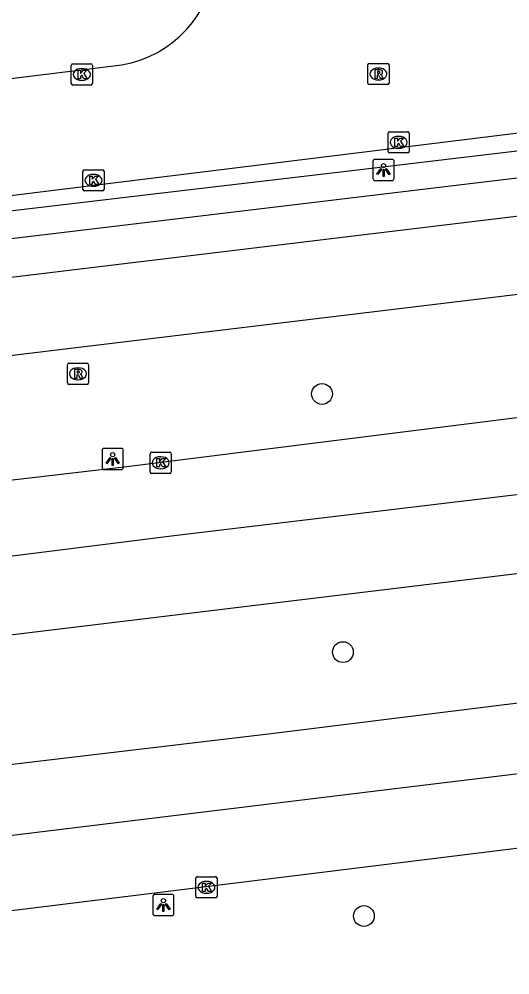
# Model space of a CAD drawing. Extents: x 161477 to 163040, y 383680 to 384868.
# Drawn here: x 162085.62 to 162108.74, y 384039.95 to 384084.95 of the extents above; entities that cross this region are included whole.
import ezdxf

# ---------------------------------------------------------------- set-up
doc = ezdxf.new("R2010")
doc.units = 0
for name, color, linetype in [('IMGEO_Boom', 7, 'Continuous'), ('IMGEO_Fietspad_gesloten', 7, 'Continuous'), ('IMGEO_Haag', 7, 'Continuous'), ('IMGEO_Kolk', 7, 'Continuous'), ('IMGEO_Lichtpunt', 7, 'Continuous'), ('IMGEO_Rijbaan_lokaal_gesloten', 7, 'Continuous'), ('IMGEO_Rijbaan_lokaal_open', 7, 'Continuous'), ('IMGEO_Rioolput', 7, 'Continuous')]:
    doc.layers.add(name, color=color, linetype=linetype)

msp = doc.modelspace()

# ---------------------------------------------------------------- linework, layer by layer
at = {"layer": 'IMGEO_Boom'}
for centre in [(162099.889, 384067.3), (162100.874, 384055.143), (162101.863, 384042.717)]:
    msp.add_circle(centre, 0.489, dxfattribs=at)
at = {"layer": 'IMGEO_Fietspad_gesloten'}
for points in [[(162179.402, 384084.189), (162164.301, 384082.326), (162042.321, 384067.606)], [(161896.962, 384046.212), (161967.373, 384054.741), (162000, 384058.753), (162003.42, 384059.174), (162037.295, 384063.34), (162164.799, 384078.716), (162179.927, 384080.597)]]:
    msp.add_lwpolyline(points, dxfattribs=at)
at = {"layer": 'IMGEO_Haag'}
for points in [[(162225.641, 384094.843), (162218.982, 384094.181), (162213.494, 384093.304), (162208.018, 384092.361), (162206.327, 384092.061), (162193.115, 384089.718), (162184.206, 384088.139), (162181.503, 384087.646), (162178.788, 384087.217), (162176.065, 384086.851), (162173.334, 384086.55), (162172.924, 384086.511), (162172.515, 384086.473), (162165.347, 384085.474), (162135.742, 384081.906), (162132.946, 384081.569), (162100.634, 384077.733), (162094.619, 384077.023), (162065.523, 384073.587), (162040.402, 384070.402)], [(162040.526, 384069.275), (162094.555, 384075.741), (162128.195, 384079.766), (162135.82, 384080.702), (162167.775, 384084.623), (162170.566, 384084.911), (162173.352, 384085.235), (162176.568, 384085.658), (162179.777, 384086.131), (162182.978, 384086.653), (162186.171, 384087.226), (162205.531, 384090.591), (162209.915, 384091.359), (162214.308, 384092.077), (162218.709, 384092.746), (162223.116, 384093.366), (162224.42, 384093.611), (162225.46, 384092.912)]]:
    msp.add_lwpolyline(points, dxfattribs=at)
at = {"layer": 'IMGEO_Kolk'}
for p, q in [((162088.072, 384081.919), (162088.072, 384082.771)), ((162088.147, 384082.845), (162088.999, 384082.845)), ((162088.56, 384082.625), (162088.585, 384082.625)), ((162089.073, 384082.771), (162089.073, 384081.919)), ((162088.583, 384082.065), (162088.558, 384082.065)), ((162088.999, 384081.845), (162088.147, 384081.845)), ((162103.001, 384078.721), (162103.001, 384079.573)), ((162103.076, 384079.647), (162103.928, 384079.647)), ((162103.489, 384079.427), (162103.514, 384079.427)), ((162104.002, 384079.573), (162104.002, 384078.721)), ((162103.928, 384078.647), (162103.076, 384078.647)), ((162103.512, 384078.867), (162103.487, 384078.867)), ((162088.621, 384076.932), (162088.621, 384077.784)), ((162088.696, 384077.858), (162089.548, 384077.858)), ((162089.109, 384077.638), (162089.134, 384077.638)), ((162089.622, 384077.784), (162089.622, 384076.932)), ((162089.132, 384077.078), (162089.107, 384077.078)), ((162089.548, 384076.858), (162088.696, 384076.858)), ((162091.787, 384063.635), (162091.787, 384064.487)), ((162091.862, 384064.561), (162092.714, 384064.561)), ((162092.788, 384064.487), (162092.788, 384063.635)), ((162092.275, 384064.341), (162092.3, 384064.341)), ((162092.298, 384063.781), (162092.273, 384063.781)), ((162092.714, 384063.561), (162091.862, 384063.561)), ((162093.944, 384043.644), (162093.944, 384044.496)), ((162094.019, 384044.57), (162094.871, 384044.57)), ((162094.432, 384044.35), (162094.457, 384044.35)), ((162094.945, 384044.496), (162094.945, 384043.644)), ((162094.455, 384043.79), (162094.43, 384043.79)), ((162094.871, 384043.57), (162094.019, 384043.57))]:
    msp.add_line(p, q, dxfattribs=at)
for points in [[(162088.072, 384081.919), (162088.072, 384082.771)], [(162088.147, 384082.845), (162088.999, 384082.845)], [(162088.393, 384082.545), (162088.516, 384082.545), (162088.516, 384082.394), (162088.646, 384082.545), (162088.81, 384082.545), (162088.664, 384082.394), (162088.817, 384082.145), (162088.665, 384082.145), (162088.58, 384082.309), (162088.516, 384082.242), (162088.516, 384082.145), (162088.393, 384082.145), (162088.393, 384082.545)], [(162089.073, 384082.771), (162089.073, 384081.919)], [(162088.999, 384081.845), (162088.147, 384081.845)], [(162103.001, 384078.721), (162103.001, 384079.573)], [(162103.076, 384079.647), (162103.928, 384079.647)], [(162103.322, 384079.347), (162103.445, 384079.347), (162103.445, 384079.196), (162103.575, 384079.347), (162103.739, 384079.347), (162103.593, 384079.196), (162103.746, 384078.947), (162103.594, 384078.947), (162103.509, 384079.111), (162103.445, 384079.044), (162103.445, 384078.947), (162103.322, 384078.947), (162103.322, 384079.347)], [(162104.002, 384079.573), (162104.002, 384078.721)], [(162103.928, 384078.647), (162103.076, 384078.647)], [(162088.621, 384076.932), (162088.621, 384077.784)], [(162088.696, 384077.858), (162089.548, 384077.858)], [(162088.942, 384077.558), (162089.065, 384077.558), (162089.065, 384077.407), (162089.195, 384077.558), (162089.359, 384077.558), (162089.213, 384077.407), (162089.366, 384077.158), (162089.214, 384077.158), (162089.129, 384077.322), (162089.065, 384077.255), (162089.065, 384077.158), (162088.942, 384077.158), (162088.942, 384077.558)], [(162089.622, 384077.784), (162089.622, 384076.932)], [(162089.548, 384076.858), (162088.696, 384076.858)], [(162091.787, 384063.635), (162091.787, 384064.487)], [(162091.862, 384064.561), (162092.714, 384064.561)], [(162092.788, 384064.487), (162092.788, 384063.635)], [(162092.108, 384064.261), (162092.231, 384064.261), (162092.231, 384064.11), (162092.361, 384064.261), (162092.525, 384064.261), (162092.379, 384064.11), (162092.532, 384063.861), (162092.38, 384063.861), (162092.295, 384064.025), (162092.231, 384063.958), (162092.231, 384063.861), (162092.108, 384063.861), (162092.108, 384064.261)], [(162092.714, 384063.561), (162091.862, 384063.561)], [(162093.944, 384043.644), (162093.944, 384044.496)], [(162094.019, 384044.57), (162094.871, 384044.57)], [(162094.265, 384044.27), (162094.388, 384044.27), (162094.388, 384044.119), (162094.518, 384044.27), (162094.682, 384044.27), (162094.536, 384044.119), (162094.689, 384043.87), (162094.537, 384043.87), (162094.452, 384044.034), (162094.388, 384043.967), (162094.388, 384043.87), (162094.265, 384043.87), (162094.265, 384044.27)], [(162094.945, 384044.496), (162094.945, 384043.644)], [(162094.871, 384043.57), (162094.019, 384043.57)]]:
    msp.add_lwpolyline(points, dxfattribs=at)
for centre, start, end in [((162088.149, 384082.769), 91.552, 178.448), ((162088.149, 384082.769), 91.552, 178.448), ((162088.997, 384082.769), 1.552, 88.448), ((162088.997, 384082.769), 1.552, 88.448), ((162088.149, 384081.921), 181.552, 268.448), ((162088.149, 384081.921), 181.552, 268.448), ((162088.997, 384081.921), 271.552, 358.448), ((162088.997, 384081.921), 271.552, 358.448), ((162103.078, 384079.571), 91.552, 178.448), ((162103.078, 384079.571), 91.552, 178.448), ((162103.926, 384079.571), 1.552, 88.448), ((162103.926, 384079.571), 1.552, 88.448), ((162103.078, 384078.723), 181.552, 268.448), ((162103.078, 384078.723), 181.552, 268.448), ((162103.926, 384078.723), 271.552, 358.448), ((162103.926, 384078.723), 271.552, 358.448), ((162088.698, 384077.782), 91.552, 178.448), ((162088.698, 384077.782), 91.552, 178.448), ((162089.546, 384077.782), 1.552, 88.448), ((162089.546, 384077.782), 1.552, 88.448), ((162088.698, 384076.934), 181.552, 268.448), ((162088.698, 384076.934), 181.552, 268.448), ((162089.546, 384076.934), 271.552, 358.448), ((162089.546, 384076.934), 271.552, 358.448), ((162091.864, 384064.485), 91.552, 178.448), ((162091.864, 384064.485), 91.552, 178.448), ((162092.712, 384064.485), 1.552, 88.448), ((162092.712, 384064.485), 1.552, 88.448), ((162091.864, 384063.637), 181.552, 268.448), ((162091.864, 384063.637), 181.552, 268.448), ((162092.712, 384063.637), 271.552, 358.448), ((162092.712, 384063.637), 271.552, 358.448), ((162094.021, 384044.494), 91.552, 178.448), ((162094.021, 384044.494), 91.552, 178.448), ((162094.869, 384044.494), 1.552, 88.448), ((162094.869, 384044.494), 1.552, 88.448), ((162094.021, 384043.646), 181.552, 268.448), ((162094.021, 384043.646), 181.552, 268.448), ((162094.869, 384043.646), 271.552, 358.448), ((162094.869, 384043.646), 271.552, 358.448)]:
    msp.add_arc(centre, 0.0765, start, end, dxfattribs=at)
for centre, major_axis, ratio, start_param, end_param in [((162088.559, 384082.345), (-0.387, 0.002), 0.722429, 4.712389, 7.853982), ((162088.584, 384082.345), (-0.39, 0.002), 0.717154, 1.570796, 4.712389), ((162103.488, 384079.147), (-0.387, 0.002), 0.722429, 4.712389, 7.853982), ((162103.513, 384079.147), (-0.39, 0.002), 0.717154, 1.570796, 4.712389), ((162089.108, 384077.358), (-0.387, 0.002), 0.722429, 4.712389, 7.853982), ((162089.133, 384077.358), (-0.39, 0.002), 0.717154, 1.570796, 4.712389), ((162092.274, 384064.061), (-0.387, 0.002), 0.722429, 4.712389, 7.853982), ((162092.299, 384064.061), (-0.39, 0.002), 0.717154, 1.570796, 4.712389), ((162094.431, 384044.07), (-0.387, 0.002), 0.722429, 4.712389, 7.853982), ((162094.456, 384044.07), (-0.39, 0.002), 0.717154, 1.570796, 4.712389)]:
    msp.add_ellipse(centre, major_axis=major_axis, ratio=ratio, start_param=start_param, end_param=end_param, dxfattribs=at)
at = {"layer": 'IMGEO_Lichtpunt'}
for p, q in [((162102.287, 384078.252), (162102.287, 384077.445)), ((162102.287, 384078.252), (162102.287, 384077.445)), ((162103.189, 384078.347), (162102.381, 384078.347)), ((162103.189, 384078.347), (162102.381, 384078.347)), ((162103.283, 384077.445), (162103.283, 384078.252)), ((162103.283, 384077.445), (162103.283, 384078.252)), ((162102.381, 384077.351), (162103.189, 384077.351)), ((162102.381, 384077.351), (162103.189, 384077.351)), ((162089.528, 384064.642), (162089.528, 384063.835)), ((162089.528, 384064.642), (162089.528, 384063.835)), ((162090.43, 384064.737), (162089.622, 384064.737)), ((162090.43, 384064.737), (162089.622, 384064.737)), ((162090.524, 384063.835), (162090.524, 384064.642)), ((162090.524, 384063.835), (162090.524, 384064.642)), ((162089.622, 384063.741), (162090.43, 384063.741)), ((162089.622, 384063.741), (162090.43, 384063.741)), ((162091.917, 384043.64), (162091.917, 384042.833)), ((162091.917, 384043.64), (162091.917, 384042.833)), ((162092.819, 384043.735), (162092.011, 384043.735)), ((162092.819, 384043.735), (162092.011, 384043.735)), ((162092.913, 384042.833), (162092.913, 384043.64)), ((162092.913, 384042.833), (162092.913, 384043.64)), ((162092.011, 384042.739), (162092.819, 384042.739)), ((162092.011, 384042.739), (162092.819, 384042.739))]:
    msp.add_line(p, q, dxfattribs=at)
for points in [[(162102.661, 384077.916), (162102.7, 384077.888), (162102.512, 384077.626), (162102.474, 384077.653), (162102.661, 384077.916)], [(162102.763, 384077.868), (162102.81, 384077.868), (162102.81, 384077.546), (162102.763, 384077.546), (162102.763, 384077.868)], [(162102.873, 384077.888), (162102.911, 384077.915), (162103.098, 384077.653), (162103.059, 384077.625), (162102.873, 384077.888)], [(162089.902, 384064.306), (162089.941, 384064.278), (162089.753, 384064.016), (162089.715, 384064.043), (162089.902, 384064.306)], [(162090.004, 384064.258), (162090.051, 384064.258), (162090.051, 384063.936), (162090.004, 384063.936), (162090.004, 384064.258)], [(162090.114, 384064.278), (162090.152, 384064.305), (162090.339, 384064.043), (162090.3, 384064.015), (162090.114, 384064.278)], [(162092.291, 384043.304), (162092.33, 384043.276), (162092.142, 384043.014), (162092.104, 384043.041), (162092.291, 384043.304)], [(162092.393, 384043.256), (162092.44, 384043.256), (162092.44, 384042.934), (162092.393, 384042.934), (162092.393, 384043.256)], [(162092.503, 384043.276), (162092.541, 384043.303), (162092.728, 384043.041), (162092.689, 384043.013), (162092.503, 384043.276)]]:
    msp.add_lwpolyline(points, dxfattribs=at)
for centre in [(162102.786, 384078.05), (162090.027, 384064.44), (162092.416, 384043.438)]:
    msp.add_circle(centre, 0.0994, dxfattribs=at)
for centre, start, end in [((162102.381, 384078.252), 90, 180), ((162102.381, 384078.252), 90, 180), ((162103.189, 384078.252), 0, 90), ((162103.189, 384078.252), 0, 90), ((162102.381, 384077.445), 180, 270), ((162102.381, 384077.445), 180, 270), ((162103.189, 384077.445), 270, 0), ((162103.189, 384077.445), 270, 360), ((162089.622, 384064.642), 90, 180), ((162089.622, 384064.642), 90, 180), ((162090.43, 384064.642), 0, 90), ((162090.43, 384064.642), 0, 90), ((162089.622, 384063.835), 180, 270), ((162089.622, 384063.835), 180, 270), ((162090.43, 384063.835), 270, 0), ((162090.43, 384063.835), 270, 360), ((162092.011, 384043.64), 90, 180), ((162092.011, 384043.64), 90, 180), ((162092.819, 384043.64), 0, 90), ((162092.819, 384043.64), 0, 90), ((162092.011, 384042.833), 180, 270), ((162092.011, 384042.833), 180, 270), ((162092.819, 384042.833), 270, 0), ((162092.819, 384042.833), 270, 360)]:
    msp.add_arc(centre, 0.0946, start, end, dxfattribs=at)
at = {"layer": 'IMGEO_Rijbaan_lokaal_gesloten'}
for points in [[(162246.408, 384079.189), (162227.626, 384076.889), (162181.187, 384071.188), (162137.796, 384065.987), (162093.056, 384060.636), (162050.016, 384055.235), (162024.421, 384052.135), (162005.138, 384049.833), (161993.828, 384048.483), (161960.735, 384044.482), (161945.288, 384042.532), (161917.195, 384039.231), (161895.749, 384036.581), (161871.905, 384033.68), (161827.864, 384028.429), (161795.621, 384024.429), (161753.08, 384019.028), (161721.837, 384015.377), (161706.74, 384013.577), (161696.893, 384013.027), (161694.855, 384012.926)], [(162212.301, 384078.633), (162208.493, 384078.157), (162202.261, 384077.434), (162184.31, 384075.274), (162130.338, 384068.624), (162112.945, 384066.661), (162090.69, 384063.861), (162061.99, 384060.529), (162004.465, 384053.494)], [(162005.779, 384046.356), (162186.915, 384068.26), (162246.983, 384075.474)], [(162247.846, 384069.907), (162195.789, 384063.545), (162179.444, 384061.624), (162173.495, 384060.723), (162097.498, 384051.298), (162006.847, 384040.554)], [(161696.618, 383999.076), (161717.081, 384001.544), (161768.879, 384007.897), (161825.477, 384014.75), (161917.35, 384025.954), (162007.495, 384037.033), (162008.923, 384037.209), (162102.422, 384048.613), (162177.172, 384057.667), (162248.391, 384066.39)], [(162248.941, 384062.845), (162201.441, 384057.009), (162179.625, 384054.308), (162139.298, 384049.588), (162134.982, 384048.963), (162131.051, 384048.617), (162073.42, 384041.498), (162051.67, 384038.989), (162036.516, 384037.016), (162009.54, 384033.893)]]:
    msp.add_lwpolyline(points, dxfattribs=at)
at = {"layer": 'IMGEO_Rijbaan_lokaal_open'}
for points in [[(162179.892, 384090.398), (162167.824, 384087.366), (162165.86, 384086.873), (162163.919, 384086.495), (162151.986, 384084.897), (162137.045, 384083.02), (162126.703, 384081.75), (162074.887, 384075.359), (162049.762, 384072.273), (162040.324, 384071.11)], [(162056.415, 384078.601), (162070.537, 384080.356), (162090.45, 384082.793)]]:
    msp.add_lwpolyline(points, dxfattribs=at)
msp.add_arc((162089.56, 384088.047), 5.329, 279.6126, 355.7873, dxfattribs=at)
at = {"layer": 'IMGEO_Rioolput'}
for p, q in [((162102.046, 384081.94), (162102.046, 384082.792)), ((162102.121, 384082.866), (162102.973, 384082.866)), ((162102.534, 384082.646), (162102.559, 384082.646)), ((162103.047, 384082.792), (162103.047, 384081.94)), ((162102.557, 384082.086), (162102.532, 384082.086)), ((162102.973, 384081.866), (162102.121, 384081.866)), ((162087.892, 384067.825), (162087.892, 384068.677)), ((162087.967, 384068.751), (162088.819, 384068.751)), ((162088.38, 384068.531), (162088.405, 384068.531)), ((162088.893, 384068.677), (162088.893, 384067.825)), ((162088.819, 384067.751), (162087.967, 384067.751)), ((162088.403, 384067.971), (162088.378, 384067.971))]:
    msp.add_line(p, q, dxfattribs=at)
for points in [[(162102.046, 384081.94), (162102.046, 384082.792)], [(162102.121, 384082.866), (162102.973, 384082.866)], [(162102.635, 384082.564), (162102.383, 384082.566), (162102.383, 384082.166)], [(162102.561, 384082.485), (162102.507, 384082.485), (162102.507, 384082.404)], [(162103.047, 384082.792), (162103.047, 384081.94)], [(162102.383, 384082.166), (162102.507, 384082.166), (162102.507, 384082.328), (162102.518, 384082.328)], [(162102.507, 384082.404), (162102.559, 384082.404)], [(162102.565, 384082.299), (162102.636, 384082.166), (162102.776, 384082.166), (162102.711, 384082.292)], [(162102.973, 384081.866), (162102.121, 384081.866)], [(162087.892, 384067.825), (162087.892, 384068.677)], [(162087.967, 384068.751), (162088.819, 384068.751)], [(162088.893, 384068.677), (162088.893, 384067.825)], [(162088.481, 384068.449), (162088.229, 384068.451), (162088.229, 384068.051)], [(162088.229, 384068.051), (162088.353, 384068.051), (162088.353, 384068.213), (162088.364, 384068.213)], [(162088.407, 384068.37), (162088.353, 384068.37), (162088.353, 384068.289)], [(162088.353, 384068.289), (162088.405, 384068.289)], [(162088.411, 384068.184), (162088.482, 384068.051), (162088.622, 384068.051), (162088.557, 384068.177)], [(162088.819, 384067.751), (162087.967, 384067.751)]]:
    msp.add_lwpolyline(points, dxfattribs=at)
for centre, radius, start, end in [((162102.123, 384082.79), 0.0765, 91.552, 178.448), ((162102.123, 384082.79), 0.0765, 91.552, 178.448), ((162102.567, 384082.389), 0.0964, 77.0061, 93.1865), ((162102.581, 384082.446), 0.0378, 276.6634, 79.6772), ((162102.634, 384082.454), 0.109, 350.3612, 89.416), ((162102.971, 384082.79), 0.0765, 1.552, 88.448), ((162102.971, 384082.79), 0.0765, 1.552, 88.448), ((162102.517, 384082.275), 0.0533, 26.0293, 88.6989), ((162102.543, 384082.593), 0.19, 274.7715, 282.9687), ((162102.632, 384082.454), 0.112, 277.5842, 350.9817), ((162102.616, 384082.239), 0.108, 29.5134, 73.7905), ((162102.123, 384081.942), 0.0765, 181.552, 268.448), ((162102.123, 384081.942), 0.0765, 181.552, 268.448), ((162102.971, 384081.942), 0.0765, 271.552, 358.448), ((162102.971, 384081.942), 0.0765, 271.552, 358.448), ((162087.969, 384068.675), 0.0765, 91.552, 178.448), ((162087.969, 384068.675), 0.0765, 91.552, 178.448), ((162088.817, 384068.675), 0.0765, 1.552, 88.448), ((162088.817, 384068.675), 0.0765, 1.552, 88.448), ((162088.363, 384068.16), 0.0533, 26.0293, 88.6989), ((162088.389, 384068.478), 0.19, 274.7715, 282.9687), ((162088.413, 384068.274), 0.0964, 77.0061, 93.1865), ((162088.427, 384068.331), 0.0378, 276.6634, 79.6772), ((162088.48, 384068.339), 0.109, 350.3612, 89.416), ((162088.478, 384068.339), 0.112, 277.5842, 350.9817), ((162088.462, 384068.124), 0.108, 29.5134, 73.7905), ((162087.969, 384067.827), 0.0765, 181.552, 268.448), ((162087.969, 384067.827), 0.0765, 181.552, 268.448), ((162088.817, 384067.827), 0.0765, 271.552, 358.448), ((162088.817, 384067.827), 0.0765, 271.552, 358.448)]:
    msp.add_arc(centre, radius, start, end, dxfattribs=at)
for centre, major_axis, ratio, start_param, end_param in [((162102.533, 384082.366), (-0.387, 0.002), 0.722429, 4.712389, 7.853982), ((162102.558, 384082.366), (-0.39, 0.002), 0.717154, 1.570796, 4.712389), ((162088.379, 384068.251), (-0.387, 0.002), 0.722429, 4.712389, 7.853982), ((162088.404, 384068.251), (-0.39, 0.002), 0.717154, 1.570796, 4.712389)]:
    msp.add_ellipse(centre, major_axis=major_axis, ratio=ratio, start_param=start_param, end_param=end_param, dxfattribs=at)

doc.saveas('drawing.dxf')
